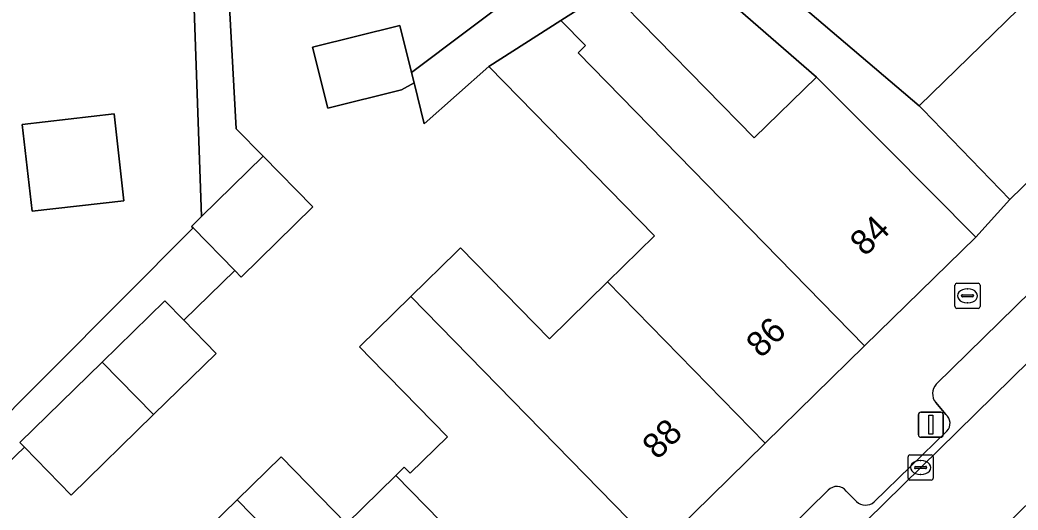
# Model space of a CAD drawing. Extents: x 160856 to 161310, y 384024 to 384878.
# Drawn here: x 161043.45 to 161083.27, y 384672.48 to 384692.02 of the extents above; entities that cross this region are included whole.
import ezdxf

# ---------------------------------------------------------------- set-up
doc = ezdxf.new("R2010")
doc.units = 0
for name, color, linetype in [('IMGEO_Brandkraan', 7, 'Continuous'), ('IMGEO_Erf', 7, 'Continuous'), ('IMGEO_Kolk', 7, 'Continuous'), ('IMGEO_Lichtmast', 7, 'Continuous'), ('IMGEO_Pand', 7, 'Continuous'), ('IMGEO_Pand_nummerreeks', 7, 'Continuous'), ('IMGEO_Parkeervlak_open', 7, 'Continuous'), ('IMGEO_Rijbaan_lokaal_gesloten', 7, 'Continuous'), ('IMGEO_Voetpad_open', 7, 'Continuous')]:
    doc.layers.add(name, color=color, linetype=linetype)

msp = doc.modelspace()

# ---------------------------------------------------------------- linework, layer by layer
at = {"layer": 'IMGEO_Brandkraan'}
for p, q in [((161080.753, 384680.596), (161080.753, 384681.448)), ((161080.828, 384681.522), (161081.68, 384681.522)), ((161081.754, 384681.448), (161081.754, 384680.596)), ((161081.012, 384681.016), (161081.012, 384681.028)), ((161081.055, 384681.065), (161081.453, 384681.065)), ((161081.241, 384681.302), (161081.266, 384681.302)), ((161081.496, 384681.028), (161081.496, 384681.016)), ((161081.45, 384680.979), (161081.052, 384680.979)), ((161081.264, 384680.742), (161081.239, 384680.742)), ((161081.68, 384680.522), (161080.828, 384680.522))]:
    msp.add_line(p, q, dxfattribs=at)
for points in [[(161080.753, 384680.596), (161080.753, 384681.448)], [(161080.828, 384681.522), (161081.68, 384681.522)], [(161081.754, 384681.448), (161081.754, 384680.596)], [(161081.68, 384680.522), (161080.828, 384680.522)]]:
    msp.add_lwpolyline(points, dxfattribs=at)
for centre, radius, start, end in [((161080.83, 384681.446), 0.0765, 91.552, 178.448), ((161080.83, 384681.446), 0.0765, 91.552, 178.448), ((161081.678, 384681.446), 0.0765, 1.552, 88.448), ((161081.678, 384681.446), 0.0765, 1.552, 88.448), ((161081.052, 384681.025), 0.0403, 85.8775, 175.7526), ((161081.049, 384681.015), 0.0366, 178.938, 274.7102), ((161081.453, 384681.022), 0.043, 264.8664, 352.4533), ((161081.457, 384681.027), 0.0386, 1.7309, 96.639), ((161080.83, 384680.598), 0.0765, 181.552, 268.448), ((161080.83, 384680.598), 0.0765, 181.552, 268.448), ((161081.678, 384680.598), 0.0765, 271.552, 358.448), ((161081.678, 384680.598), 0.0765, 271.552, 358.448)]:
    msp.add_arc(centre, radius, start, end, dxfattribs=at)
for centre, major_axis, ratio, start_param, end_param in [((161081.24, 384681.022), (-0.387, 0.002), 0.722429, 4.712389, 7.853982), ((161081.265, 384681.022), (-0.39, 0.002), 0.717154, 1.570796, 4.712389)]:
    msp.add_ellipse(centre, major_axis=major_axis, ratio=ratio, start_param=start_param, end_param=end_param, dxfattribs=at)
at = {"layer": 'IMGEO_Erf'}
for points in [[(161085.546, 384708.334), (161082.119, 384708.186), (161081.029, 384708.125), (161081.051, 384707.726), (161078.775, 384707.599), (161079.034, 384702.997), (161069.3, 384702.45), (161069.152, 384702.442), (161069.186, 384701.836), (161068.505, 384701.798), (161068.691, 384698.47), (161069.372, 384698.508), (161069.506, 384696.104), (161070.236, 384696.337), (161079.327, 384688.593), (161085.753, 384694.857)], [(161009.497, 384661.544), (161027.455, 384660.754), (161050.355, 384683.728), (161050.293, 384683.791), (161050.691, 384684.181), (161050.004, 384703.409)], [(161051.522, 384697.663), (161052.077, 384687.681), (161053.148, 384686.588), (161055.131, 384684.564), (161052.277, 384681.767), (161052.017, 384682.032), (161049.984, 384680.044), (161051.275, 384678.723), (161048.779, 384676.285), (161045.495, 384673.076), (161043.624, 384674.991), (161041.541, 384672.986)], [(161049.91, 384670.735), (161052.106, 384672.884), (161053.863, 384674.603), (161056.476, 384671.933), (161058.443, 384673.858), (161058.78, 384674.188), (161059.015, 384673.948), (161060.501, 384675.402), (161058.14, 384677.815), (161057.966, 384677.993), (161056.988, 384678.993), (161059.041, 384680.994), (161060.87, 384682.777), (161061.029, 384682.932), (161064.573, 384679.31), (161066.889, 384681.575), (161068.763, 384683.409), (161062.151, 384690.167), (161059.576, 384687.874), (161059.169, 384689.512), (161058.674, 384689.231), (161055.728, 384688.499), (161055.124, 384690.935), (161058.601, 384691.798), (161059.064, 384689.933), (161063.56, 384693.314)]]:
    msp.add_lwpolyline(points, dxfattribs=at)
for points in [[(161066.956, 384693.238), (161072.745, 384687.321), (161075.224, 384689.747), (161069.256, 384694.938)], [(161047.199, 384688.278), (161047.595, 384684.814), (161043.927, 384684.394), (161043.53, 384687.858)]]:
    msp.add_lwpolyline(points, close=True, dxfattribs=at)
at = {"layer": 'IMGEO_Kolk'}
for p, q in [((161078.956, 384674.674), (161079.808, 384674.674)), ((161078.881, 384673.748), (161078.881, 384674.6)), ((161079.369, 384674.454), (161079.394, 384674.454)), ((161079.882, 384674.6), (161079.882, 384673.748)), ((161079.14, 384674.168), (161079.14, 384674.18)), ((161079.578, 384674.131), (161079.18, 384674.131)), ((161079.183, 384674.217), (161079.581, 384674.217)), ((161079.392, 384673.894), (161079.367, 384673.894)), ((161079.624, 384674.18), (161079.624, 384674.168)), ((161079.808, 384673.674), (161078.956, 384673.674))]:
    msp.add_line(p, q, dxfattribs=at)
for points in [[(161078.956, 384674.674), (161079.808, 384674.674)], [(161078.881, 384673.748), (161078.881, 384674.6)], [(161079.882, 384674.6), (161079.882, 384673.748)], [(161079.808, 384673.674), (161078.956, 384673.674)]]:
    msp.add_lwpolyline(points, dxfattribs=at)
for centre, radius, start, end in [((161078.958, 384674.598), 0.0765, 91.552, 178.448), ((161078.958, 384674.598), 0.0765, 91.552, 178.448), ((161079.806, 384674.598), 0.0765, 1.552, 88.448), ((161079.806, 384674.598), 0.0765, 1.552, 88.448), ((161079.18, 384674.177), 0.0403, 85.8775, 175.7526), ((161079.177, 384674.167), 0.0366, 178.938, 274.7102), ((161079.581, 384674.174), 0.043, 264.8664, 352.4533), ((161079.585, 384674.179), 0.0386, 1.7309, 96.639), ((161078.958, 384673.75), 0.0765, 181.552, 268.448), ((161078.958, 384673.75), 0.0765, 181.552, 268.448), ((161079.806, 384673.75), 0.0765, 271.552, 358.448), ((161079.806, 384673.75), 0.0765, 271.552, 358.448)]:
    msp.add_arc(centre, radius, start, end, dxfattribs=at)
for centre, major_axis, ratio, start_param, end_param in [((161079.368, 384674.174), (-0.387, 0.002), 0.722429, 4.712389, 7.853982), ((161079.393, 384674.174), (-0.39, 0.002), 0.717154, 1.570796, 4.712389)]:
    msp.add_ellipse(centre, major_axis=major_axis, ratio=ratio, start_param=start_param, end_param=end_param, dxfattribs=at)
at = {"layer": 'IMGEO_Lichtmast'}
for p, q in [((161079.293, 384675.482), (161079.293, 384676.282)), ((161079.293, 384676.282), (161079.293, 384675.482)), ((161079.393, 384676.382), (161080.183, 384676.382)), ((161080.183, 384676.382), (161079.393, 384676.382)), ((161080.283, 384676.282), (161080.283, 384675.482)), ((161080.283, 384675.482), (161080.283, 384676.282)), ((161080.183, 384675.382), (161079.393, 384675.382)), ((161079.393, 384675.382), (161080.183, 384675.382))]:
    msp.add_line(p, q, dxfattribs=at)
msp.add_lwpolyline([(161079.713, 384676.257), (161079.863, 384676.257), (161079.863, 384675.507), (161079.713, 384675.507), (161079.713, 384676.257)], dxfattribs=at)
for centre, start, end in [((161079.393, 384676.282), 90, 180), ((161079.393, 384676.282), 90, 180), ((161080.183, 384676.282), 0, 90), ((161080.183, 384676.282), 360, 90), ((161079.393, 384675.482), 180, 270), ((161079.393, 384675.482), 180, 270), ((161080.183, 384675.482), 270, 0), ((161080.183, 384675.482), 270, 0)]:
    msp.add_arc(centre, 0.1, start, end, dxfattribs=at)
at = {"layer": 'IMGEO_Pand'}
for points in [[(161085.753, 384694.857), (161079.327, 384688.593), (161079.464, 384688.452), (161082.942, 384684.859), (161089.608, 384691.356)], [(161065.029, 384692.007), (161066.012, 384691.003), (161065.713, 384690.71), (161077.149, 384679.021), (161081.588, 384683.366), (161078.057, 384686.906), (161075.224, 384689.747), (161072.745, 384687.321), (161066.956, 384693.238)], [(161058.601, 384691.798), (161055.124, 384690.935), (161055.728, 384688.499), (161058.674, 384689.231), (161059.169, 384689.512), (161059.064, 384689.933)], [(161065.029, 384692.007), (161062.151, 384690.167), (161068.763, 384683.409), (161066.889, 384681.575), (161073.184, 384675.14), (161077.149, 384679.021), (161065.713, 384690.71), (161066.012, 384691.003)], [(161043.53, 384687.858), (161043.927, 384684.394), (161047.595, 384684.814), (161047.199, 384688.278)], [(161053.148, 384686.588), (161050.691, 384684.181), (161050.293, 384683.791), (161050.355, 384683.728), (161052.017, 384682.032), (161052.277, 384681.767), (161055.131, 384684.564)], [(161066.889, 384681.575), (161064.573, 384679.31), (161061.029, 384682.932), (161060.87, 384682.777), (161059.041, 384680.994), (161068.886, 384670.932), (161073.184, 384675.14)], [(161059.041, 384680.994), (161056.988, 384678.993), (161057.966, 384677.993), (161058.14, 384677.815), (161060.501, 384675.402), (161059.015, 384673.948), (161058.78, 384674.188), (161058.443, 384673.858), (161065.015, 384667.142), (161068.886, 384670.932)], [(161049.984, 384680.044), (161049.227, 384680.819), (161046.73, 384678.379), (161048.779, 384676.285), (161051.275, 384678.723)], [(161048.779, 384676.285), (161046.73, 384678.379), (161043.447, 384675.172), (161043.624, 384674.991), (161045.495, 384673.076)], [(161052.106, 384672.884), (161060.941, 384663.854), (161062.633, 384665.51), (161063.339, 384665.502), (161065.015, 384667.142), (161058.443, 384673.858), (161056.476, 384671.933), (161053.863, 384674.603)], [(161052.106, 384672.884), (161049.91, 384670.735), (161052.547, 384668.039), (161050.828, 384666.256), (161056.976, 384659.973), (161060.941, 384663.854)]]:
    msp.add_lwpolyline(points, close=True, dxfattribs=at)
at = {"layer": 'IMGEO_Parkeervlak_open'}
for points in [[(161045.943, 384641.353), (161047.62, 384642.996), (161093.847, 384688.359), (161094.179, 384688.665), (161098.356, 384692.696)], [(161091.379, 384688.627), (161080.008, 384677.5)], [(161079.985, 384676.767), (161080.394, 384676.293)], [(161080.434, 384675.629), (161077.524, 384672.803)], [(161075.693, 384673.266), (161064.172, 384661.961)], [(161076.825, 384672.82), (161076.413, 384673.228)]]:
    msp.add_lwpolyline(points, dxfattribs=at)
for centre, radius, start, end in [((161080.412, 384677.12), 0.554, 136.7984, 219.6072), ((161080.09, 384675.941), 0.465, 317.7259, 49.1688), ((161076.037, 384672.951), 0.467, 36.423, 137.5347), ((161077.184, 384673.183), 0.51, 225.371, 311.8426)]:
    msp.add_arc(centre, radius, start, end, dxfattribs=at)
at = {"layer": 'IMGEO_Rijbaan_lokaal_gesloten'}
msp.add_lwpolyline([(161045.97, 384635.823), (161048.906, 384638.739), (161096.984, 384685.767), (161094.179, 384688.665), (161093.847, 384688.359), (161047.62, 384642.996), (161045.943, 384641.353), (161041.622, 384637.072), (161035.757, 384631.338), (161021.935, 384619.355), (161000, 384600.273), (160978.384, 384581.429), (160977.321, 384580.465), (160976.957, 384580.135), (160976.745, 384579.943)], dxfattribs=at)
at = {"layer": 'IMGEO_Voetpad_open'}
for points in [[(161051.522, 384697.663), (161051.25, 384702.547), (161051.086, 384705.495), (161050.807, 384710.487), (161050.754, 384711.435), (161049.56, 384711.368), (161049.614, 384710.398), (161049.893, 384705.406), (161050.004, 384703.409), (161050.691, 384684.181), (161053.148, 384686.588), (161052.077, 384687.681)], [(161079.464, 384688.452), (161079.327, 384688.593), (161070.236, 384696.337), (161069.506, 384696.104), (161063.56, 384693.314), (161059.064, 384689.933), (161059.169, 384689.512), (161059.576, 384687.874), (161062.151, 384690.167), (161065.029, 384692.007), (161066.956, 384693.238), (161069.256, 384694.938), (161075.224, 384689.747), (161078.057, 384686.906), (161081.588, 384683.366), (161082.942, 384684.859)], [(161038.839, 384670.576), (161041.427, 384673.103), (161041.541, 384672.986), (161043.624, 384674.991), (161043.447, 384675.172), (161046.73, 384678.379), (161049.227, 384680.819), (161049.984, 384680.044), (161052.017, 384682.032), (161050.355, 384683.728), (161027.455, 384660.754), (161025.503, 384658.795), (161022.327, 384655.974), (161023.003, 384655.261), (161025.884, 384658.08), (161026.065, 384658.029), (161027.228, 384659.167), (161028.155, 384660.074), (161028.027, 384660.205), (161030.805, 384662.922), (161033.779, 384665.832), (161033.998, 384665.608), (161035.754, 384667.328), (161035.637, 384667.448)]]:
    msp.add_lwpolyline(points, close=True, dxfattribs=at)
for points in [[(161089.608, 384691.356), (161082.942, 384684.859), (161081.588, 384683.366), (161077.149, 384679.021), (161073.184, 384675.14), (161068.886, 384670.932), (161065.015, 384667.142), (161063.339, 384665.502), (161062.633, 384665.51), (161060.941, 384663.854), (161056.976, 384659.973), (161056.444, 384659.452), (161056.437, 384658.775), (161055.553, 384657.91), (161054.888, 384657.917), (161053.017, 384656.086), (161051.032, 384654.143), (161051.025, 384653.438), (161050.019, 384652.453), (161049.404, 384652.625), (161049.014, 384652.243), (161045.05, 384648.363), (161043.192, 384646.544)], [(161080.008, 384677.5), (161091.379, 384688.627)], [(161080.394, 384676.293), (161079.985, 384676.767)], [(161077.524, 384672.803), (161080.434, 384675.629)], [(161064.172, 384661.961), (161075.693, 384673.266)], [(161076.413, 384673.228), (161076.825, 384672.82)]]:
    msp.add_lwpolyline(points, dxfattribs=at)
for centre, radius, start, end in [((161080.412, 384677.12), 0.554, 136.7984, 219.6072), ((161080.09, 384675.941), 0.465, 317.7259, 49.1688), ((161076.037, 384672.951), 0.467, 36.423, 137.5347), ((161077.184, 384673.183), 0.51, 225.371, 311.8426)]:
    msp.add_arc(centre, radius, start, end, dxfattribs=at)

# ---------------------------------------------------------------- texts
at = {"layer": 'IMGEO_Pand_nummerreeks'}
for s, rotation, p in [('84', 44.3892, (161077.163, 384682.56)), ('86', 44.3892, (161073.019, 384678.504)), ('88', 44.387, (161068.878, 384674.451))]:
    msp.add_text(s, height=1, rotation=rotation, dxfattribs=at).set_placement(p)

doc.saveas('drawing.dxf')
